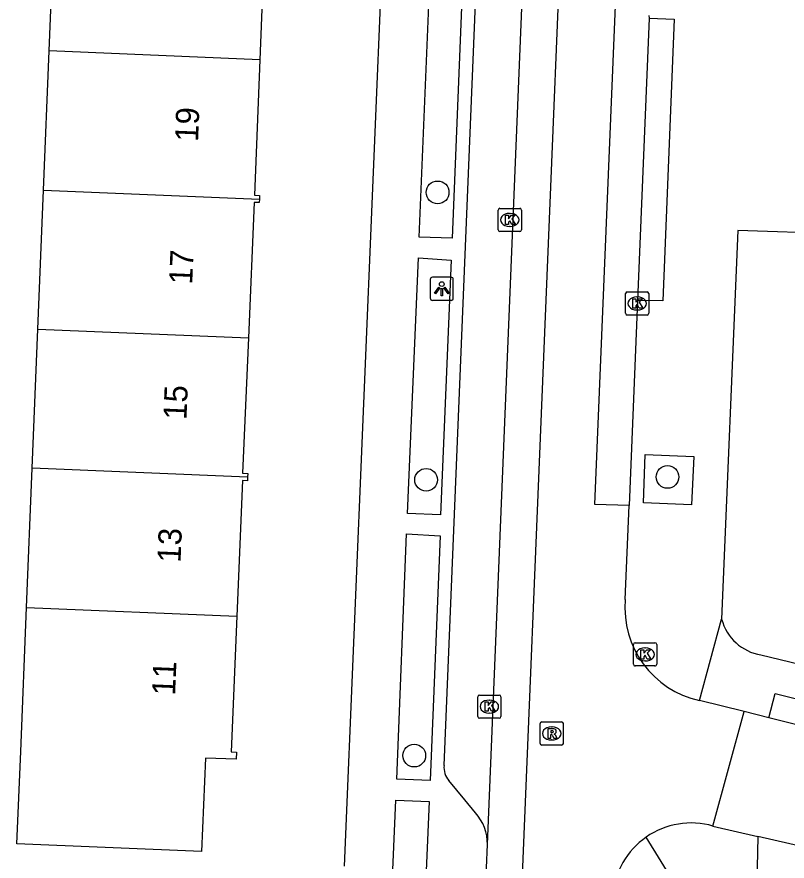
# Model space of a CAD drawing. Extents: x 160732 to 162105, y 387428 to 388479.
# Drawn here: x 161749.29 to 161782.5, y 387751.99 to 387788.41 of the extents above; entities that cross this region are included whole.
import ezdxf

# ---------------------------------------------------------------- set-up
doc = ezdxf.new("R2010")
doc.units = 0
for name, color, linetype in [('IMGEO_Boom', 7, 'Continuous'), ('IMGEO_Kolk', 7, 'Continuous'), ('IMGEO_Lichtpunt', 7, 'Continuous'), ('IMGEO_Pand', 7, 'Continuous'), ('IMGEO_Pand_nummerreeks', 7, 'Continuous'), ('IMGEO_Rijbaan_lokaal_gesloten', 7, 'Continuous'), ('IMGEO_Rijbaan_lokaal_open', 7, 'Continuous'), ('IMGEO_Rioolput', 7, 'Continuous'), ('IMGEO_Voetpad_open', 7, 'Continuous')]:
    doc.layers.add(name, color=color, linetype=linetype)

msp = doc.modelspace()

# ---------------------------------------------------------------- linework, layer by layer
at = {"layer": 'IMGEO_Boom'}
for centre in [(161767.436, 387780.841), (161777.347, 387768.563), (161766.937, 387768.442), (161766.428, 387756.543)]:
    msp.add_circle(centre, 0.489, dxfattribs=at)
at = {"layer": 'IMGEO_Kolk'}
for p, q in [((161770.046, 387779.225), (161770.046, 387780.077)), ((161770.121, 387780.151), (161770.973, 387780.151)), ((161770.534, 387779.931), (161770.559, 387779.931)), ((161771.047, 387780.077), (161771.047, 387779.225)), ((161770.557, 387779.371), (161770.532, 387779.371)), ((161770.973, 387779.151), (161770.121, 387779.151)), ((161775.537, 387775.623), (161775.537, 387776.475)), ((161775.612, 387776.549), (161776.464, 387776.549)), ((161776.025, 387776.329), (161776.05, 387776.329)), ((161776.538, 387776.475), (161776.538, 387775.623)), ((161776.464, 387775.549), (161775.612, 387775.549)), ((161776.048, 387775.769), (161776.023, 387775.769)), ((161775.954, 387761.409), (161776.806, 387761.409)), ((161775.879, 387760.483), (161775.879, 387761.335)), ((161776.367, 387761.189), (161776.392, 387761.189)), ((161776.88, 387761.335), (161776.88, 387760.483)), ((161776.39, 387760.629), (161776.365, 387760.629)), ((161776.806, 387760.409), (161775.954, 387760.409)), ((161769.239, 387759.157), (161770.091, 387759.157)), ((161769.164, 387758.231), (161769.164, 387759.083)), ((161769.652, 387758.937), (161769.677, 387758.937)), ((161770.165, 387759.083), (161770.165, 387758.231)), ((161770.091, 387758.157), (161769.239, 387758.157)), ((161769.675, 387758.377), (161769.65, 387758.377))]:
    msp.add_line(p, q, dxfattribs=at)
for points in [[(161770.046, 387779.225), (161770.046, 387780.077)], [(161770.121, 387780.151), (161770.973, 387780.151)], [(161771.047, 387780.077), (161771.047, 387779.225)], [(161770.367, 387779.851), (161770.49, 387779.851), (161770.49, 387779.7), (161770.62, 387779.851), (161770.784, 387779.851), (161770.638, 387779.7), (161770.791, 387779.451), (161770.639, 387779.451), (161770.554, 387779.615), (161770.49, 387779.548), (161770.49, 387779.451), (161770.367, 387779.451), (161770.367, 387779.851)], [(161770.973, 387779.151), (161770.121, 387779.151)], [(161775.537, 387775.623), (161775.537, 387776.475)], [(161775.612, 387776.549), (161776.464, 387776.549)], [(161776.538, 387776.475), (161776.538, 387775.623)], [(161775.858, 387776.249), (161775.981, 387776.249), (161775.981, 387776.098), (161776.111, 387776.249), (161776.275, 387776.249), (161776.129, 387776.098), (161776.282, 387775.849), (161776.13, 387775.849), (161776.045, 387776.013), (161775.981, 387775.946), (161775.981, 387775.849), (161775.858, 387775.849), (161775.858, 387776.249)], [(161776.464, 387775.549), (161775.612, 387775.549)], [(161775.954, 387761.409), (161776.806, 387761.409)], [(161775.879, 387760.483), (161775.879, 387761.335)], [(161776.2, 387761.109), (161776.323, 387761.109), (161776.323, 387760.958), (161776.453, 387761.109), (161776.617, 387761.109), (161776.471, 387760.958), (161776.624, 387760.709), (161776.472, 387760.709), (161776.387, 387760.873), (161776.323, 387760.806), (161776.323, 387760.709), (161776.2, 387760.709), (161776.2, 387761.109)], [(161776.88, 387761.335), (161776.88, 387760.483)], [(161776.806, 387760.409), (161775.954, 387760.409)], [(161769.239, 387759.157), (161770.091, 387759.157)], [(161769.164, 387758.231), (161769.164, 387759.083)], [(161769.485, 387758.857), (161769.608, 387758.857), (161769.608, 387758.706), (161769.738, 387758.857), (161769.902, 387758.857), (161769.756, 387758.706), (161769.909, 387758.457), (161769.757, 387758.457), (161769.672, 387758.621), (161769.608, 387758.554), (161769.608, 387758.457), (161769.485, 387758.457), (161769.485, 387758.857)], [(161770.165, 387759.083), (161770.165, 387758.231)], [(161770.091, 387758.157), (161769.239, 387758.157)]]:
    msp.add_lwpolyline(points, dxfattribs=at)
for centre, start, end in [((161770.123, 387780.075), 91.552, 178.448), ((161770.123, 387780.075), 91.552, 178.448), ((161770.971, 387780.075), 1.552, 88.448), ((161770.971, 387780.075), 1.552, 88.448), ((161770.123, 387779.227), 181.552, 268.448), ((161770.123, 387779.227), 181.552, 268.448), ((161770.971, 387779.227), 271.552, 358.448), ((161770.971, 387779.227), 271.552, 358.448), ((161775.614, 387776.473), 91.552, 178.448), ((161775.614, 387776.473), 91.552, 178.448), ((161776.462, 387776.473), 1.552, 88.448), ((161776.462, 387776.473), 1.552, 88.448), ((161775.614, 387775.625), 181.552, 268.448), ((161775.614, 387775.625), 181.552, 268.448), ((161776.462, 387775.625), 271.552, 358.448), ((161776.462, 387775.625), 271.552, 358.448), ((161775.956, 387761.333), 91.552, 178.448), ((161775.956, 387761.333), 91.552, 178.448), ((161776.804, 387761.333), 1.552, 88.448), ((161776.804, 387761.333), 1.552, 88.448), ((161775.956, 387760.485), 181.552, 268.448), ((161775.956, 387760.485), 181.552, 268.448), ((161776.804, 387760.485), 271.552, 358.448), ((161776.804, 387760.485), 271.552, 358.448), ((161769.241, 387759.081), 91.552, 178.448), ((161769.241, 387759.081), 91.552, 178.448), ((161770.089, 387759.081), 1.552, 88.448), ((161770.089, 387759.081), 1.552, 88.448), ((161769.241, 387758.233), 181.552, 268.448), ((161769.241, 387758.233), 181.552, 268.448), ((161770.089, 387758.233), 271.552, 358.448), ((161770.089, 387758.233), 271.552, 358.448)]:
    msp.add_arc(centre, 0.0765, start, end, dxfattribs=at)
for centre, major_axis, ratio, start_param, end_param in [((161770.533, 387779.651), (-0.387, 0.002), 0.722429, 4.712389, 7.853982), ((161770.558, 387779.651), (-0.39, 0.002), 0.717154, 1.570796, 4.712389), ((161776.024, 387776.049), (-0.387, 0.002), 0.722429, 4.712389, 7.853982), ((161776.049, 387776.049), (-0.39, 0.002), 0.717154, 1.570796, 4.712389), ((161776.366, 387760.909), (-0.387, 0.002), 0.722429, 4.712389, 7.853982), ((161776.391, 387760.909), (-0.39, 0.002), 0.717154, 1.570796, 4.712389), ((161769.651, 387758.657), (-0.387, 0.002), 0.722429, 4.712389, 7.853982), ((161769.676, 387758.657), (-0.39, 0.002), 0.717154, 1.570796, 4.712389)]:
    msp.add_ellipse(centre, major_axis=major_axis, ratio=ratio, start_param=start_param, end_param=end_param, dxfattribs=at)
at = {"layer": 'IMGEO_Lichtpunt'}
for p, q in [((161767.115, 387777.084), (161767.115, 387776.277)), ((161767.115, 387777.084), (161767.115, 387776.277)), ((161768.017, 387777.179), (161767.209, 387777.179)), ((161768.017, 387777.179), (161767.209, 387777.179)), ((161768.111, 387776.277), (161768.111, 387777.084)), ((161768.111, 387776.277), (161768.111, 387777.084)), ((161767.209, 387776.183), (161768.017, 387776.183)), ((161767.209, 387776.183), (161768.017, 387776.183))]:
    msp.add_line(p, q, dxfattribs=at)
for points in [[(161767.489, 387776.748), (161767.528, 387776.72), (161767.34, 387776.458), (161767.302, 387776.485), (161767.489, 387776.748)], [(161767.591, 387776.7), (161767.638, 387776.7), (161767.638, 387776.378), (161767.591, 387776.378), (161767.591, 387776.7)], [(161767.701, 387776.72), (161767.739, 387776.747), (161767.926, 387776.485), (161767.887, 387776.457), (161767.701, 387776.72)]]:
    msp.add_lwpolyline(points, dxfattribs=at)
msp.add_circle((161767.614, 387776.882), 0.0994, dxfattribs=at)
for centre, start, end in [((161767.209, 387777.084), 90, 180), ((161767.209, 387777.084), 90, 180), ((161768.017, 387777.084), 0, 90), ((161768.017, 387777.084), 0, 90), ((161767.209, 387776.277), 180, 270), ((161767.209, 387776.277), 180, 270), ((161768.017, 387776.277), 270, 0), ((161768.017, 387776.277), 270, 360)]:
    msp.add_arc(centre, 0.0946, start, end, dxfattribs=at)
at = {"layer": 'IMGEO_Pand'}
for points in [[(161750.689, 387786.939), (161750.934, 387792.936)], [(161760.227, 387792.551), (161760.223, 387792.398), (161759.999, 387792.405), (161759.767, 387786.562)], [(161750.444, 387780.936), (161750.689, 387786.939)], [(161759.767, 387786.562), (161750.689, 387786.939)], [(161759.767, 387786.562), (161759.534, 387780.719), (161759.755, 387780.703), (161759.748, 387780.55)], [(161750.2, 387774.942), (161750.444, 387780.936)], [(161750.444, 387780.936), (161759.748, 387780.55)], [(161759.748, 387780.55), (161759.741, 387780.398), (161759.523, 387780.405), (161759.275, 387774.565)], [(161749.955, 387768.938), (161750.2, 387774.942)], [(161750.2, 387774.942), (161759.275, 387774.565)], [(161759.275, 387774.565), (161759.028, 387768.726), (161759.249, 387768.71), (161759.243, 387768.553)], [(161749.71, 387762.939), (161749.955, 387768.938)], [(161759.243, 387768.553), (161749.955, 387768.938)], [(161759.243, 387768.553), (161759.237, 387768.396), (161759.016, 387768.412), (161758.777, 387762.563)], [(161758.777, 387762.563), (161758.537, 387756.713), (161758.761, 387756.689), (161758.745, 387756.383), (161757.421, 387756.431), (161757.256, 387752.41), (161749.293, 387752.735), (161749.456, 387756.722), (161749.71, 387762.939)], [(161749.71, 387762.939), (161758.777, 387762.563)]]:
    msp.add_lwpolyline(points, dxfattribs=at)
at = {"layer": 'IMGEO_Rijbaan_lokaal_gesloten'}
for points in [[(161775.69, 387767.334), (161774.211, 387767.371), (161776.874, 387831.627), (161778.341, 387831.555)], [(161771.441, 387797.913), (161772.997, 387797.86), (161771.01, 387749.65), (161769.457, 387749.691)], [(161769.582, 387752.706), (161771.441, 387797.913)], [(161776.552, 387788.355), (161776.053, 387776.176)], [(161776.547, 387788.464), (161776.552, 387788.355)], [(161776.053, 387776.176), (161775.69, 387767.334)], [(161769.457, 387749.691), (161769.582, 387752.706)]]:
    msp.add_lwpolyline(points, dxfattribs=at)
at = {"layer": 'IMGEO_Rijbaan_lokaal_open'}
for points in [[(161775.527, 387763.279), (161775.69, 387767.334)], [(161780.656, 387758.441), (161778.721, 387758.923)], [(161779.307, 387753.504), (161780.656, 387758.441)], [(161781.712, 387758.178), (161780.656, 387758.441)], [(161787.611, 387756.701), (161781.712, 387758.178)], [(161779.307, 387753.504), (161781.246, 387753.058)], [(161808.079, 387746.498), (161793.815, 387750), (161785.57, 387752.064), (161781.246, 387753.058)]]:
    msp.add_lwpolyline(points, dxfattribs=at)
for centre, radius, start, end in [((161779.6, 387762.916), 4.089, 174.9123, 257.5886), ((161778.368, 387750.245), 3.392, 73.9356, 124.8533), ((161778.367, 387750.241), 3.394, 124.8062, 175.6797)]:
    msp.add_arc(centre, radius, start, end, dxfattribs=at)
at = {"layer": 'IMGEO_Rioolput'}
for p, q in [((161771.854, 387757.072), (161771.854, 387757.924)), ((161771.929, 387757.998), (161772.781, 387757.998)), ((161772.342, 387757.778), (161772.367, 387757.778)), ((161772.855, 387757.924), (161772.855, 387757.072)), ((161772.781, 387756.998), (161771.929, 387756.998)), ((161772.365, 387757.218), (161772.34, 387757.218))]:
    msp.add_line(p, q, dxfattribs=at)
for points in [[(161771.854, 387757.072), (161771.854, 387757.924)], [(161771.929, 387757.998), (161772.781, 387757.998)], [(161772.855, 387757.924), (161772.855, 387757.072)], [(161772.443, 387757.696), (161772.191, 387757.698), (161772.191, 387757.298)], [(161772.191, 387757.298), (161772.315, 387757.298), (161772.315, 387757.46), (161772.326, 387757.46)], [(161772.369, 387757.617), (161772.315, 387757.617), (161772.315, 387757.536)], [(161772.315, 387757.536), (161772.367, 387757.536)], [(161772.373, 387757.431), (161772.444, 387757.298), (161772.584, 387757.298), (161772.519, 387757.424)], [(161772.781, 387756.998), (161771.929, 387756.998)]]:
    msp.add_lwpolyline(points, dxfattribs=at)
for centre, radius, start, end in [((161771.931, 387757.922), 0.0765, 91.552, 178.448), ((161771.931, 387757.922), 0.0765, 91.552, 178.448), ((161772.779, 387757.922), 0.0765, 1.552, 88.448), ((161772.779, 387757.922), 0.0765, 1.552, 88.448), ((161772.325, 387757.407), 0.0533, 26.0293, 88.6989), ((161772.351, 387757.725), 0.19, 274.7715, 282.9687), ((161772.375, 387757.521), 0.0964, 77.0061, 93.1865), ((161772.389, 387757.578), 0.0378, 276.6634, 79.6772), ((161772.442, 387757.586), 0.109, 350.3612, 89.416), ((161772.44, 387757.586), 0.112, 277.5842, 350.9817), ((161772.424, 387757.371), 0.108, 29.5134, 73.7905), ((161771.931, 387757.074), 0.0765, 181.552, 268.448), ((161771.931, 387757.074), 0.0765, 181.552, 268.448), ((161772.779, 387757.074), 0.0765, 271.552, 358.448), ((161772.779, 387757.074), 0.0765, 271.552, 358.448)]:
    msp.add_arc(centre, radius, start, end, dxfattribs=at)
for centre, major_axis, ratio, start_param, end_param in [((161772.341, 387757.498), (-0.387, 0.002), 0.722429, 4.712389, 7.853982), ((161772.366, 387757.498), (-0.39, 0.002), 0.717154, 1.570796, 4.712389)]:
    msp.add_ellipse(centre, major_axis=major_axis, ratio=ratio, start_param=start_param, end_param=end_param, dxfattribs=at)
at = {"layer": 'IMGEO_Voetpad_open'}
for points in [[(161765.49, 387801.685), (161763.404, 387751.767)], [(161767.71, 387756.114), (161769.334, 387795.655)], [(161766.636, 387778.914), (161767.087, 387789.618), (161768.498, 387789.547), (161768.06, 387778.858), (161766.636, 387778.914)], [(161776.552, 387788.355), (161777.636, 387788.317), (161777.147, 387776.155), (161776.053, 387776.176)], [(161784.652, 387779.047), (161780.386, 387779.192), (161779.681, 387762.427)], [(161766.614, 387778.017), (161768.025, 387777.922), (161767.552, 387766.934), (161766.138, 387766.985), (161766.614, 387778.017)], [(161776.318, 387767.446), (161776.389, 387769.533), (161778.478, 387769.444), (161778.377, 387767.36), (161776.318, 387767.446)], [(161766.099, 387766.107), (161767.544, 387766.021), (161767.114, 387755.469), (161765.679, 387755.529), (161766.099, 387766.107)], [(161778.721, 387758.923), (161779.681, 387762.427)], [(161781.371, 387760.885), (161791.01, 387758.554), (161825.713, 387750), (161871.084, 387739.066), (161870.112, 387713.019), (161841.124, 387714.098), (161841.98, 387734.877)], [(161781.712, 387758.178), (161781.983, 387759.224), (161787.86, 387757.751), (161787.611, 387756.701)], [(161769.067, 387754.078), (161768.601, 387754.639), (161767.916, 387755.465)], [(161767.066, 387754.561), (161766.849, 387749.568), (161765.419, 387749.605), (161765.637, 387754.628), (161767.066, 387754.561)], [(161777.6, 387751.119), (161776.43, 387753.028)], [(161781.246, 387753.058), (161781.19, 387750.401)]]:
    msp.add_lwpolyline(points, dxfattribs=at)
for centre, radius, start, end in [((161781.734, 387762.979), 2.126, 195.0651, 260.1787), ((161768.591, 387756.036), 0.884, 174.9691, 220.251), ((161767.543, 387752.723), 2.039, 359.5091, 41.6396)]:
    msp.add_arc(centre, radius, start, end, dxfattribs=at)

# ---------------------------------------------------------------- texts
at = {"layer": 'IMGEO_Pand_nummerreeks'}
for s, rotation, p in [('19', 87.7221, (161757.104, 387783.006)), ('17', 87.5751, (161756.851, 387776.857)), ('15', 87.5751, (161756.603, 387771.017)), ('13', 87.6532, (161756.348, 387764.856)), ('11', 87.6511, (161756.113, 387759.121))]:
    msp.add_text(s, height=1, rotation=rotation, dxfattribs=at).set_placement(p)

doc.saveas('drawing.dxf')
